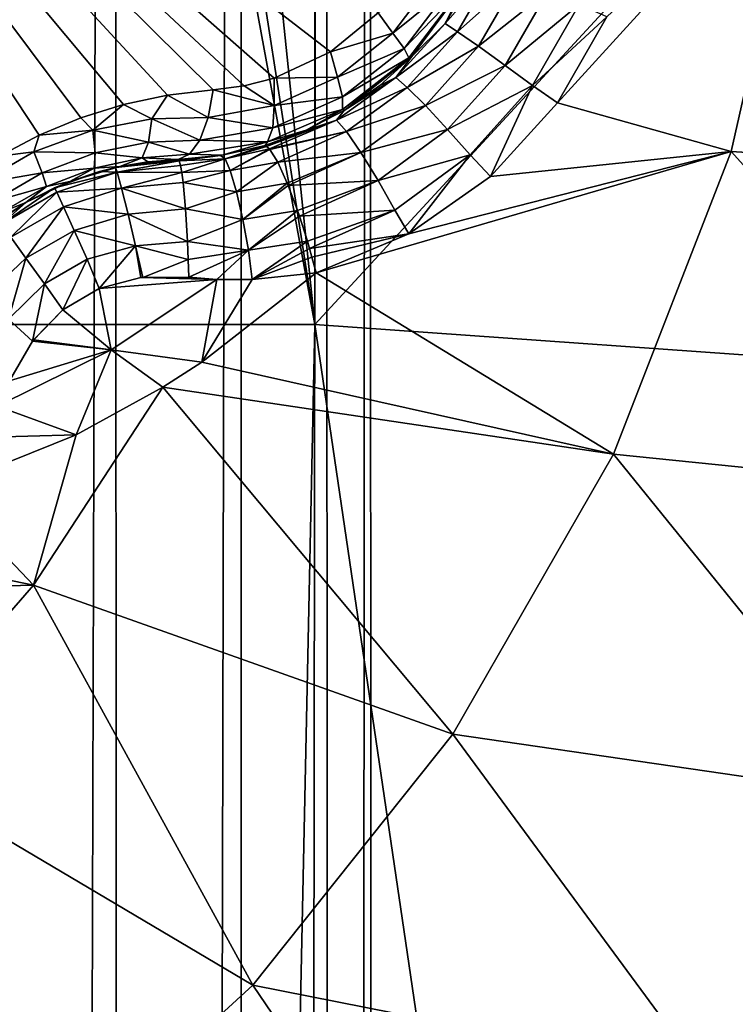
# Model space of a CAD drawing. Header units: metres. Extents: x -206 to 75, y -104 to 104.
# Tile 430 of 656: x -94.09 to -92.42, y 45.5 to 47.79. Entities that reach past the tile are written whole.
import ezdxf

# ---------------------------------------------------------------- set-up
doc = ezdxf.new("R2010")
doc.units = ezdxf.units.M
doc.layers.add('solid_01_1-CONSUMER_THERM_B_125288', color=7, linetype='CONTINUOUS')

msp = doc.modelspace()

# ---------------------------------------------------------------- linework, layer by layer
at = {"layer": 'solid_01_1-CONSUMER_THERM_B_125288'}
for points in [[(-93.358711, -67.339516), (-65.514557, 74.985474), (-65.493088, -75.014526)], [(-93.358711, -67.339516), (-93.257065, -66.795311), (-65.514557, 74.985474)], [(-93.276108, 66.204689), (-65.514557, 74.985474), (-93.257141, -66.241692)], [(-93.257065, -66.795311), (-93.257141, -66.241692), (-65.514557, 74.985474)], [(-93.377754, 65.660484), (-93.276108, 66.204689), (-93.358948, -65.697517)], [(-93.276108, 66.204689), (-93.257141, -66.241692), (-93.358948, -65.697517)], [(-93.577675, 65.144226), (-93.377754, 65.660484), (-93.559013, -65.181313)], [(-93.377754, 65.660484), (-93.358948, -65.697517), (-93.559013, -65.181313)], [(-93.869049, 64.673492), (-93.577675, 65.144226), (-93.850525, -64.710663)], [(-93.577675, 65.144226), (-93.559013, -65.181313), (-93.850525, -64.710663)], [(-94.241959, 64.26432), (-93.869049, 64.673492), (-94.223549, -64.301598)], [(-93.869049, 64.673492), (-93.850525, -64.710663), (-94.223549, -64.301598)], [(-76.404617, 63.580017, 75.400002), (-185.604614, 63.572178, 75.400002), (-92.716316, 42.429672, 75.400002)], [(-76.404617, 63.580017, 75.400002), (-92.716316, 42.429672, 75.400002), (-91.951859, 42.246143, 75.400002)], [(-185.604614, 63.572178, 75.400002), (-93.500069, 42.491352, 75.400002), (-92.716316, 42.429672, 75.400002)], [(-185.604614, 63.572178, 75.400002), (-168.500076, 42.491318, 75.400002), (-93.500069, 42.491352, 75.400002)], [(-93.404472, 61.578796, 69.400002), (-93.403435, 47.078796, 63.5), (-94.904472, 61.57869, 69.400002)], [(-94.904121, 56.728691, 67.426552), (-94.904472, 61.57869, 69.400002), (-93.403435, 47.078796, 63.5)], [(-93.403435, 47.078796, 69.900002), (-93.403435, 47.078796, 63.5), (-93.404472, 61.578796, 69.400002)], [(-93.403435, 47.078796, 69.900002), (-93.404472, 61.578796, 69.400002), (-93.403542, 48.578796, 69.900002)], [(-94.904121, 56.728691, 67.426552), (-93.403435, 47.078796, 63.5), (-94.904015, 55.228691, 66.816208)], [(-94.904015, 55.228691, 66.816208), (-93.403435, 47.078796, 63.5), (-94.903435, 47.07869, 63.5)], [(-93.367302, 47.71376, 16.639137), (-93.256218, 47.804604, 16.660564), (-95.010834, 48.981251, 15.440842)], [(-93.497856, 47.652252, 16.603502), (-93.367302, 47.71376, 16.639137), (-95.010834, 48.981251, 15.440842)], [(-93.568108, 47.634094, 16.580477), (-93.497856, 47.652252, 16.603502), (-95.010834, 48.981251, 15.440842)], [(-93.640228, 47.624969, 16.554106), (-93.568108, 47.634094, 16.580477), (-95.010834, 48.981251, 15.440842)], [(-93.746521, 47.612953, 16.516438), (-93.640228, 47.624969, 16.554106), (-95.010834, 48.981251, 15.440842)], [(-93.8489, 47.591026, 16.486917), (-93.746521, 47.612953, 16.516438), (-95.010834, 48.981251, 15.440842)], [(-93.94828, 47.559864, 16.465431), (-93.8489, 47.591026, 16.486917), (-95.010834, 48.981251, 15.440842)], [(-94.045044, 47.519745, 16.452236), (-93.94828, 47.559864, 16.465431), (-95.010834, 48.981251, 15.440842)], [(-94.138611, 47.470985, 16.447765), (-94.045044, 47.519745, 16.452236), (-95.010834, 48.981251, 15.440842)], [(-93.403435, 47.078796, 69.900002), (-93.403542, 48.578796, 69.900002), (-92.091606, 48.50037, 69.900002)], [(-92.065659, 46.984234, 69.900002), (-93.403435, 47.078796, 69.900002), (-92.091606, 48.50037, 69.900002)], [(-92.266525, 48.222622, 18.238981), (-92.723045, 47.795273, 18.336405), (-92.838547, 47.594818, 18.336372)], [(-92.433594, 47.481743, 18.186367), (-92.266525, 48.222622, 18.238981), (-92.838547, 47.594818, 18.336372)], [(-91.451416, 47.419086, 17.754953), (-92.266525, 48.222622, 18.238981), (-92.433594, 47.481743, 18.186367)], [(-93.0998, 47.779781, 18.170752), (-93.014519, 47.927547, 18.170752), (-93.057831, 47.864056, 18.098516)], [(-92.983398, 47.912155, 18.242765), (-93.014519, 47.927547, 18.170752), (-93.0998, 47.779781, 18.170752)], [(-93.070908, 47.760544, 18.242765), (-92.983398, 47.912155, 18.242765), (-93.0998, 47.779781, 18.170752)], [(-92.929558, 47.887047, 18.302893), (-92.983398, 47.912155, 18.242765), (-93.070908, 47.760544, 18.242765)], [(-93.221764, 47.757309, 16.704649), (-93.120796, 47.8904, 16.713093), (-93.256218, 47.804604, 16.660564)], [(-93.083351, 47.868786, 16.776274), (-93.120796, 47.8904, 16.713093), (-93.221764, 47.757309, 16.704649)], [(-93.022232, 47.726482, 18.302893), (-92.929558, 47.887047, 18.302893), (-93.070908, 47.760544, 18.242765)], [(-92.860275, 47.855694, 18.3398), (-92.929558, 47.887047, 18.302893), (-93.022232, 47.726482, 18.302893)], [(-93.083351, 47.868786, 16.776274), (-93.221764, 47.757309, 16.704649), (-93.195419, 47.721554, 16.767014)], [(-93.083351, 47.868786, 16.776274), (-93.195419, 47.721554, 16.767014), (-93.064217, 47.857746, 16.849575)], [(-93.195419, 47.721554, 16.767014), (-93.184784, 47.699844, 16.839653), (-93.064217, 47.857746, 16.849575)], [(-93.064217, 47.857746, 16.849575), (-93.184784, 47.699844, 16.839653), (-93.17691, 47.703945, 16.877523)], [(-93.0998, 47.779781, 18.170752), (-93.057831, 47.864056, 18.098516), (-93.177719, 47.70311, 18.104654)], [(-93.17691, 47.703945, 16.877523), (-93.177719, 47.70311, 18.104654), (-93.057831, 47.864056, 18.098516)], [(-93.17691, 47.703945, 16.877523), (-93.057831, 47.864056, 18.098516), (-93.057617, 47.864437, 16.884197)], [(-93.064217, 47.857746, 16.849575), (-93.17691, 47.703945, 16.877523), (-93.057617, 47.864437, 16.884197)], [(-92.960426, 47.682171, 18.3398), (-92.860275, 47.855694, 18.3398), (-93.022232, 47.726482, 18.302893)], [(-92.960426, 47.682171, 18.3398), (-92.787697, 47.823544, 18.349483), (-92.860275, 47.855694, 18.3398)], [(-93.221764, 47.757309, 16.704649), (-93.256218, 47.804604, 16.660564), (-93.367302, 47.71376, 16.639137)], [(-92.960426, 47.682171, 18.3398), (-92.896278, 47.635414, 18.349483), (-92.787697, 47.823544, 18.349483)], [(-92.787697, 47.823544, 18.349483), (-92.896278, 47.635414, 18.349483), (-92.723045, 47.795273, 18.336405)], [(-93.214478, 47.653584, 18.180346), (-93.0998, 47.779781, 18.170752), (-93.177719, 47.70311, 18.104654)], [(-93.070908, 47.760544, 18.242765), (-93.0998, 47.779781, 18.170752), (-93.214478, 47.653584, 18.180346)], [(-92.896278, 47.635414, 18.349483), (-92.838547, 47.594818, 18.336372), (-92.723045, 47.795273, 18.336405)], [(-93.350906, 47.65469, 16.679848), (-93.221764, 47.757309, 16.704649), (-93.367302, 47.71376, 16.639137)], [(-93.195419, 47.721554, 16.767014), (-93.221764, 47.757309, 16.704649), (-93.350906, 47.65469, 16.679848)], [(-93.188148, 47.630554, 18.252228), (-93.070908, 47.760544, 18.242765), (-93.214478, 47.653584, 18.180346)], [(-93.022232, 47.726482, 18.302893), (-93.070908, 47.760544, 18.242765), (-93.188148, 47.630554, 18.252228)], [(-93.350906, 47.65469, 16.679848), (-93.367302, 47.71376, 16.639137), (-93.497856, 47.652252, 16.603502)], [(-93.195419, 47.721554, 16.767014), (-93.350906, 47.65469, 16.679848), (-93.338783, 47.608727, 16.739864)], [(-93.195419, 47.721554, 16.767014), (-93.338783, 47.608727, 16.739864), (-93.184784, 47.699844, 16.839653)], [(-93.14608, 47.588448, 18.312248), (-93.022232, 47.726482, 18.302893), (-93.188148, 47.630554, 18.252228)], [(-92.960426, 47.682171, 18.3398), (-93.022232, 47.726482, 18.302893), (-93.14608, 47.588448, 18.312248)], [(-93.184784, 47.699844, 16.839653), (-93.339134, 47.579468, 16.81061), (-93.333649, 47.578148, 16.856203)], [(-93.338783, 47.608727, 16.739864), (-93.339134, 47.579468, 16.81061), (-93.184784, 47.699844, 16.839653)], [(-93.333649, 47.578148, 16.856203), (-93.177719, 47.70311, 18.104654), (-93.17691, 47.703945, 16.877523)], [(-93.184784, 47.699844, 16.839653), (-93.333649, 47.578148, 16.856203), (-93.17691, 47.703945, 16.877523)], [(-93.333649, 47.578148, 16.856203), (-93.252312, 47.635178, 18.112694), (-93.177719, 47.70311, 18.104654)], [(-93.214478, 47.653584, 18.180346), (-93.177719, 47.70311, 18.104654), (-93.252312, 47.635178, 18.112694)], [(-93.094147, 47.532848, 18.349087), (-92.960426, 47.682171, 18.3398), (-93.14608, 47.588448, 18.312248)], [(-93.094147, 47.532848, 18.349087), (-92.896278, 47.635414, 18.349483), (-92.960426, 47.682171, 18.3398)], [(-93.497856, 47.588554, 16.640163), (-93.497856, 47.652252, 16.603502), (-93.568108, 47.634094, 16.580477)], [(-93.497856, 47.588554, 16.640163), (-93.350906, 47.65469, 16.679848), (-93.497856, 47.652252, 16.603502)], [(-93.338783, 47.608727, 16.739864), (-93.350906, 47.65469, 16.679848), (-93.497856, 47.588554, 16.640163)], [(-93.353111, 47.554756, 18.198986), (-93.214478, 47.653584, 18.180346), (-93.335297, 47.577148, 18.12392)], [(-93.188148, 47.630554, 18.252228), (-93.214478, 47.653584, 18.180346), (-93.353111, 47.554756, 18.198986)], [(-93.214478, 47.653584, 18.180346), (-93.252312, 47.635178, 18.112694), (-93.335297, 47.577148, 18.12392)], [(-93.65181, 47.561058, 16.587652), (-93.640228, 47.624969, 16.554106), (-93.746521, 47.612953, 16.516438)], [(-93.497856, 47.588554, 16.640163), (-93.640228, 47.624969, 16.554106), (-93.65181, 47.561058, 16.587652)], [(-93.497856, 47.588554, 16.640163), (-93.568108, 47.634094, 16.580477), (-93.640228, 47.624969, 16.554106)], [(-93.329933, 47.527927, 18.270638), (-93.188148, 47.630554, 18.252228), (-93.353111, 47.554756, 18.198986)], [(-93.333649, 47.578148, 16.856203), (-93.335297, 47.577148, 18.12392), (-93.252312, 47.635178, 18.112694)], [(-93.14608, 47.588448, 18.312248), (-93.188148, 47.630554, 18.252228), (-93.329933, 47.527927, 18.270638)], [(-93.094147, 47.532848, 18.349087), (-93.041321, 47.473598, 18.358753), (-92.896278, 47.635414, 18.349483)], [(-92.896278, 47.635414, 18.349483), (-93.041321, 47.473598, 18.358753), (-92.994713, 47.423576, 18.346264)], [(-92.896278, 47.635414, 18.349483), (-92.994713, 47.423576, 18.346264), (-92.838547, 47.594818, 18.336372)], [(-93.783302, 47.557343, 16.53348), (-93.746521, 47.612953, 16.516438), (-93.8489, 47.591026, 16.486917)], [(-93.783302, 47.557343, 16.53348), (-93.65181, 47.561058, 16.587652), (-93.746521, 47.612953, 16.516438)], [(-93.338783, 47.608727, 16.739864), (-93.497856, 47.588554, 16.640163), (-93.501411, 47.536911, 16.696571)], [(-93.338783, 47.608727, 16.739864), (-93.501411, 47.536911, 16.696571), (-93.339134, 47.579468, 16.81061)], [(-93.920418, 47.531296, 16.492586), (-93.8489, 47.591026, 16.486917), (-93.94828, 47.559864, 16.465431)], [(-93.920418, 47.531296, 16.492586), (-93.783302, 47.557343, 16.53348), (-93.8489, 47.591026, 16.486917)], [(-93.501411, 47.536911, 16.696571), (-93.497856, 47.588554, 16.640163), (-93.65181, 47.561058, 16.587652)], [(-93.339134, 47.579468, 16.81061), (-93.513916, 47.503681, 16.7644), (-93.423462, 47.530945, 16.84009)], [(-93.501411, 47.536911, 16.696571), (-93.513916, 47.503681, 16.7644), (-93.339134, 47.579468, 16.81061)], [(-93.353111, 47.554756, 18.198986), (-93.335297, 47.577148, 18.12392), (-93.425453, 47.53006, 18.138186)], [(-93.423462, 47.530945, 16.84009), (-93.425453, 47.53006, 18.138186), (-93.335297, 47.577148, 18.12392)], [(-93.339134, 47.579468, 16.81061), (-93.423462, 47.530945, 16.84009), (-93.333649, 47.578148, 16.856203)], [(-93.423462, 47.530945, 16.84009), (-93.335297, 47.577148, 18.12392), (-93.333649, 47.578148, 16.856203)], [(-93.295914, 47.478859, 18.330465), (-93.14608, 47.588448, 18.312248), (-93.329933, 47.527927, 18.270638)], [(-93.094147, 47.532848, 18.349087), (-93.14608, 47.588448, 18.312248), (-93.295914, 47.478859, 18.330465)], [(-92.433594, 47.481743, 18.186367), (-92.838547, 47.594818, 18.336372), (-92.994713, 47.423576, 18.346264)], [(-93.920418, 47.531296, 16.492586), (-93.94828, 47.559864, 16.465431), (-94.045044, 47.519745, 16.452236)], [(-93.790878, 47.502968, 16.586802), (-93.783302, 47.557343, 16.53348), (-93.920418, 47.531296, 16.492586)], [(-93.670998, 47.508137, 16.639467), (-93.783302, 47.557343, 16.53348), (-93.790878, 47.502968, 16.586802)], [(-93.65181, 47.561058, 16.587652), (-93.783302, 47.557343, 16.53348), (-93.670998, 47.508137, 16.639467)], [(-93.501411, 47.536911, 16.696571), (-93.65181, 47.561058, 16.587652), (-93.670998, 47.508137, 16.639467)], [(-93.353111, 47.554756, 18.198986), (-93.425453, 47.53006, 18.138186), (-93.521416, 47.494843, 18.155281)], [(-93.515617, 47.493477, 18.193224), (-93.353111, 47.554756, 18.198986), (-93.521416, 47.494843, 18.155281)], [(-93.515617, 47.493477, 18.193224), (-93.509277, 47.487648, 18.225765), (-93.353111, 47.554756, 18.198986)], [(-93.329933, 47.527927, 18.270638), (-93.353111, 47.554756, 18.198986), (-93.509277, 47.487648, 18.225765)], [(-94.057785, 47.480572, 16.47019), (-93.920418, 47.531296, 16.492586), (-94.045044, 47.519745, 16.452236)], [(-93.914841, 47.478107, 16.54734), (-93.920418, 47.531296, 16.492586), (-94.057785, 47.480572, 16.47019)], [(-93.790878, 47.502968, 16.586802), (-93.920418, 47.531296, 16.492586), (-93.914841, 47.478107, 16.54734)], [(-93.501411, 47.536911, 16.696571), (-93.670998, 47.508137, 16.639467), (-93.513916, 47.503681, 16.7644)], [(-93.51915, 47.495514, 16.820389), (-93.521416, 47.494843, 18.155281), (-93.425453, 47.53006, 18.138186)], [(-93.51915, 47.495514, 16.820389), (-93.425453, 47.53006, 18.138186), (-93.423462, 47.530945, 16.84009)], [(-93.513916, 47.503681, 16.7644), (-93.51915, 47.495514, 16.820389), (-93.423462, 47.530945, 16.84009)], [(-93.329933, 47.527927, 18.270638), (-93.509277, 47.487648, 18.225765), (-93.508286, 47.486477, 18.230297)], [(-93.489769, 47.456429, 18.298187), (-93.329933, 47.527927, 18.270638), (-93.508286, 47.486477, 18.230297)], [(-93.295914, 47.478859, 18.330465), (-93.329933, 47.527927, 18.270638), (-93.489769, 47.456429, 18.298187)], [(-93.255936, 47.414059, 18.367188), (-93.094147, 47.532848, 18.349087), (-93.295914, 47.478859, 18.330465)], [(-93.255936, 47.414059, 18.367188), (-93.041321, 47.473598, 18.358753), (-93.094147, 47.532848, 18.349087)], [(-94.057785, 47.480572, 16.47019), (-94.045044, 47.519745, 16.452236), (-94.138611, 47.470985, 16.447765)], [(-93.670998, 47.508137, 16.639467), (-93.790878, 47.502968, 16.586802), (-93.694992, 47.474949, 16.701927)], [(-93.513916, 47.503681, 16.7644), (-93.670998, 47.508137, 16.639467), (-93.694992, 47.474949, 16.701927)], [(-93.513916, 47.503681, 16.7644), (-93.694992, 47.474949, 16.701927), (-93.61924, 47.472656, 16.79719)], [(-93.513916, 47.503681, 16.7644), (-93.61924, 47.472656, 16.79719), (-93.51915, 47.495514, 16.820389)], [(-94.18705, 47.405941, 16.470165), (-94.057785, 47.480572, 16.47019), (-94.138611, 47.470985, 16.447765)], [(-94.038338, 47.431778, 16.525866), (-94.057785, 47.480572, 16.47019), (-94.18705, 47.405941, 16.470165)], [(-93.914841, 47.478107, 16.54734), (-94.057785, 47.480572, 16.47019), (-94.038338, 47.431778, 16.525866)], [(-93.790878, 47.502968, 16.586802), (-93.914841, 47.478107, 16.54734), (-93.805489, 47.467018, 16.652763)], [(-93.790878, 47.502968, 16.586802), (-93.805489, 47.467018, 16.652763), (-93.694992, 47.474949, 16.701927)], [(-93.61219, 47.464809, 18.237627), (-93.521416, 47.494843, 18.155281), (-93.622841, 47.472084, 18.172401)], [(-93.61924, 47.472656, 16.79719), (-93.622841, 47.472084, 18.172401), (-93.521416, 47.494843, 18.155281)], [(-93.61924, 47.472656, 16.79719), (-93.521416, 47.494843, 18.155281), (-93.51915, 47.495514, 16.820389)], [(-93.61219, 47.464809, 18.237627), (-93.515617, 47.493477, 18.193224), (-93.521416, 47.494843, 18.155281)], [(-93.61219, 47.464809, 18.237627), (-93.509277, 47.487648, 18.225765), (-93.515617, 47.493477, 18.193224)], [(-93.600273, 47.436966, 18.304129), (-93.509277, 47.487648, 18.225765), (-93.61219, 47.464809, 18.237627)], [(-93.600273, 47.436966, 18.304129), (-93.508286, 47.486477, 18.230297), (-93.509277, 47.487648, 18.225765)], [(-93.600273, 47.436966, 18.304129), (-93.489769, 47.456429, 18.298187), (-93.508286, 47.486477, 18.230297)], [(-92.433594, 47.481743, 18.186367), (-93.184723, 47.289566, 18.365665), (-93.400375, 47.199368, 18.393747)], [(-92.707657, 46.776749, 18.100073), (-92.433594, 47.481743, 18.186367), (-93.400375, 47.199368, 18.393747)], [(-92.433594, 47.481743, 18.186367), (-92.994713, 47.423576, 18.346264), (-93.184723, 47.289566, 18.365665)], [(-91.70739, 46.67522, 17.674351), (-92.433594, 47.481743, 18.186367), (-92.707657, 46.776749, 18.100073)], [(-91.451416, 47.419086, 17.754953), (-92.433594, 47.481743, 18.186367), (-91.70739, 46.67522, 17.674351)], [(-93.914841, 47.478107, 16.54734), (-94.038338, 47.431778, 16.525866), (-93.917534, 47.442589, 16.615078)], [(-93.914841, 47.478107, 16.54734), (-93.917534, 47.442589, 16.615078), (-93.805489, 47.467018, 16.652763)], [(-93.805489, 47.467018, 16.652763), (-93.917534, 47.442589, 16.615078), (-93.857666, 47.446743, 16.708683)], [(-93.867828, 47.444496, 18.188543), (-93.719093, 47.459591, 18.225878), (-93.722054, 47.462994, 18.184393)], [(-93.857666, 47.446743, 16.708683), (-93.867828, 47.444496, 18.188543), (-93.722054, 47.462994, 18.184393)], [(-93.863548, 47.433353, 18.264479), (-93.719093, 47.459591, 18.225878), (-93.867828, 47.444496, 18.188543)], [(-93.863548, 47.433353, 18.264479), (-93.716011, 47.449322, 18.266207), (-93.719093, 47.459591, 18.225878)], [(-93.805489, 47.467018, 16.652763), (-93.857666, 47.446743, 16.708683), (-93.792442, 47.457691, 16.735819)], [(-93.792442, 47.457691, 16.735819), (-93.857666, 47.446743, 16.708683), (-93.722054, 47.462994, 18.184393)], [(-93.694992, 47.474949, 16.701927), (-93.805489, 47.467018, 16.652763), (-93.722054, 47.462994, 16.770613)], [(-93.805489, 47.467018, 16.652763), (-93.792442, 47.457691, 16.735819), (-93.722054, 47.462994, 16.770613)], [(-93.722054, 47.462994, 16.770613), (-93.792442, 47.457691, 16.735819), (-93.722054, 47.462994, 18.184393)], [(-93.61924, 47.472656, 16.79719), (-93.694992, 47.474949, 16.701927), (-93.722054, 47.462994, 16.770613)], [(-93.61924, 47.472656, 16.79719), (-93.722054, 47.462994, 16.770613), (-93.622841, 47.472084, 18.172401)], [(-93.622841, 47.472084, 18.172401), (-93.722054, 47.462994, 18.184393), (-93.719093, 47.459591, 18.225878)], [(-93.722054, 47.462994, 16.770613), (-93.722054, 47.462994, 18.184393), (-93.622841, 47.472084, 18.172401)], [(-93.61219, 47.464809, 18.237627), (-93.622841, 47.472084, 18.172401), (-93.719093, 47.459591, 18.225878)], [(-93.61219, 47.464809, 18.237627), (-93.719093, 47.459591, 18.225878), (-93.716011, 47.449322, 18.266207)], [(-93.61219, 47.464809, 18.237627), (-93.716011, 47.449322, 18.266207), (-93.712914, 47.432491, 18.304216)], [(-93.600273, 47.436966, 18.304129), (-93.61219, 47.464809, 18.237627), (-93.712914, 47.432491, 18.304216)], [(-93.467583, 47.407486, 18.352713), (-93.295914, 47.478859, 18.330465), (-93.489769, 47.456429, 18.298187)], [(-93.467583, 47.407486, 18.352713), (-93.465561, 47.402508, 18.356617), (-93.295914, 47.478859, 18.330465)], [(-93.255936, 47.414059, 18.367188), (-93.295914, 47.478859, 18.330465), (-93.465561, 47.402508, 18.356617)], [(-93.255936, 47.414059, 18.367188), (-93.216789, 47.344994, 18.376822), (-93.041321, 47.473598, 18.358753)], [(-93.041321, 47.473598, 18.358753), (-93.216789, 47.344994, 18.376822), (-93.184723, 47.289566, 18.365665)], [(-93.041321, 47.473598, 18.358753), (-93.184723, 47.289566, 18.365665), (-92.994713, 47.423576, 18.346264)], [(-94.038338, 47.431778, 16.525866), (-94.028137, 47.400002, 16.594744), (-93.917534, 47.442589, 16.615078)], [(-93.917534, 47.442589, 16.615078), (-94.028137, 47.400002, 16.594744), (-93.974014, 47.411831, 16.674841)], [(-93.863548, 47.433353, 18.264479), (-93.904633, 47.435116, 18.188999), (-94.009384, 47.39695, 18.189608)], [(-93.974014, 47.411831, 16.674841), (-94.009384, 47.39695, 18.189608), (-93.904633, 47.435116, 18.188999)], [(-93.857666, 47.446743, 16.708683), (-93.974014, 47.411831, 16.674841), (-93.867828, 47.444496, 18.188543)], [(-93.917534, 47.442589, 16.615078), (-93.974014, 47.411831, 16.674841), (-93.857666, 47.446743, 16.708683)], [(-93.974014, 47.411831, 16.674841), (-93.904633, 47.435116, 18.188999), (-93.867828, 47.444496, 18.188543)], [(-93.863548, 47.433353, 18.264479), (-93.867828, 47.444496, 18.188543), (-93.904633, 47.435116, 18.188999)], [(-93.863548, 47.433353, 18.264479), (-93.712914, 47.432491, 18.304216), (-93.716011, 47.449322, 18.266207)], [(-93.600273, 47.436966, 18.304129), (-93.712914, 47.432491, 18.304216), (-93.709869, 47.409561, 18.338902)], [(-93.585983, 47.388008, 18.36202), (-93.600273, 47.436966, 18.304129), (-93.709869, 47.409561, 18.338902)], [(-93.585983, 47.388008, 18.36202), (-93.489769, 47.456429, 18.298187), (-93.600273, 47.436966, 18.304129)], [(-93.585983, 47.388008, 18.36202), (-93.467583, 47.407486, 18.352713), (-93.489769, 47.456429, 18.298187)], [(-94.038338, 47.431778, 16.525866), (-94.18705, 47.405941, 16.470165), (-94.154526, 47.3647, 16.525846)], [(-94.038338, 47.431778, 16.525866), (-94.154526, 47.3647, 16.525846), (-94.028137, 47.400002, 16.594744)], [(-93.974014, 47.411831, 16.674841), (-94.076096, 47.362751, 16.664267), (-94.009384, 47.39695, 18.189608)], [(-94.028137, 47.400002, 16.594744), (-94.076096, 47.362751, 16.664267), (-93.974014, 47.411831, 16.674841)], [(-93.863548, 47.433353, 18.264479), (-94.009384, 47.39695, 18.189608), (-94.004494, 47.386745, 18.263954)], [(-93.85347, 47.396366, 18.338661), (-93.863548, 47.433353, 18.264479), (-94.004494, 47.386745, 18.263954)], [(-93.85347, 47.396366, 18.338661), (-93.712914, 47.432491, 18.304216), (-93.863548, 47.433353, 18.264479)], [(-93.85347, 47.396366, 18.338661), (-93.709869, 47.409561, 18.338902), (-93.712914, 47.432491, 18.304216)], [(-93.255936, 47.414059, 18.367188), (-93.465561, 47.402508, 18.356617), (-93.443817, 47.344261, 18.388721)], [(-93.439308, 47.331097, 18.393162), (-93.255936, 47.414059, 18.367188), (-93.443817, 47.344261, 18.388721)], [(-93.439308, 47.331097, 18.393162), (-93.216789, 47.344994, 18.376822), (-93.255936, 47.414059, 18.367188)], [(-94.154526, 47.3647, 16.525846), (-94.132126, 47.339962, 16.59473), (-94.028137, 47.400002, 16.594744)], [(-94.009384, 47.39695, 18.189608), (-94.076103, 47.362743, 18.189676), (-94.133049, 47.312447, 18.263954)], [(-94.004494, 47.386745, 18.263954), (-94.009384, 47.39695, 18.189608), (-94.133049, 47.312447, 18.263954)], [(-94.028137, 47.400002, 16.594744), (-94.132126, 47.339962, 16.59473), (-94.076096, 47.362751, 16.664267)], [(-94.076096, 47.362751, 16.664267), (-94.076103, 47.362743, 18.189676), (-94.009384, 47.39695, 18.189608)], [(-93.85347, 47.396366, 18.338661), (-94.004494, 47.386745, 18.263954), (-93.989006, 47.353012, 18.337484)], [(-93.838379, 47.335857, 18.397263), (-93.85347, 47.396366, 18.338661), (-93.989006, 47.353012, 18.337484)], [(-93.85347, 47.396366, 18.338661), (-93.704292, 47.348061, 18.394554), (-93.709869, 47.409561, 18.338902)], [(-93.838379, 47.335857, 18.397263), (-93.704292, 47.348061, 18.394554), (-93.85347, 47.396366, 18.338661)], [(-93.585983, 47.388008, 18.36202), (-93.709869, 47.409561, 18.338902), (-93.704292, 47.348061, 18.394554)], [(-93.571159, 47.323006, 18.402063), (-93.467583, 47.407486, 18.352713), (-93.585983, 47.388008, 18.36202)], [(-93.571159, 47.323006, 18.402063), (-93.465561, 47.402508, 18.356617), (-93.467583, 47.407486, 18.352713)], [(-93.571159, 47.323006, 18.402063), (-93.443817, 47.344261, 18.388721), (-93.465561, 47.402508, 18.356617)], [(-94.004494, 47.386745, 18.263954), (-94.133049, 47.312447, 18.263954), (-94.111549, 47.282185, 18.337484)], [(-93.989006, 47.353012, 18.337484), (-94.004494, 47.386745, 18.263954), (-94.111549, 47.282185, 18.337484)], [(-93.571159, 47.323006, 18.402063), (-93.585983, 47.388008, 18.36202), (-93.704292, 47.348061, 18.394554)], [(-94.076096, 47.362751, 16.664267), (-94.169624, 47.298855, 16.674843), (-94.076103, 47.362743, 18.189676)], [(-94.132126, 47.339962, 16.59473), (-94.169624, 47.298855, 16.674843), (-94.076096, 47.362751, 16.664267)], [(-94.169624, 47.298855, 16.674843), (-94.139442, 47.321777, 18.189608), (-94.076103, 47.362743, 18.189676)], [(-94.076103, 47.362743, 18.189676), (-94.139442, 47.321777, 18.189608), (-94.133049, 47.312447, 18.263954)], [(-93.989006, 47.353012, 18.337484), (-94.111549, 47.282185, 18.337484), (-94.076347, 47.232998, 18.395987)], [(-93.963959, 47.297962, 18.395985), (-93.989006, 47.353012, 18.337484), (-94.076347, 47.232998, 18.395987)], [(-93.838379, 47.335857, 18.397263), (-93.989006, 47.353012, 18.337484), (-93.963959, 47.297962, 18.395985)], [(-93.838379, 47.335857, 18.397263), (-93.699913, 47.271679, 18.426958), (-93.704292, 47.348061, 18.394554)], [(-93.571159, 47.323006, 18.402063), (-93.704292, 47.348061, 18.394554), (-93.699913, 47.271679, 18.426958)], [(-93.557846, 47.251553, 18.419601), (-93.443817, 47.344261, 18.388721), (-93.571159, 47.323006, 18.402063)], [(-93.557846, 47.251553, 18.419601), (-93.439308, 47.331097, 18.393162), (-93.443817, 47.344261, 18.388721)], [(-93.420708, 47.27269, 18.402847), (-93.216789, 47.344994, 18.376822), (-93.439308, 47.331097, 18.393162)], [(-93.420708, 47.27269, 18.402847), (-93.415619, 47.255421, 18.402807), (-93.216789, 47.344994, 18.376822)], [(-93.216789, 47.344994, 18.376822), (-93.415619, 47.255421, 18.402807), (-93.184723, 47.289566, 18.365665)], [(-93.820831, 47.262165, 18.430731), (-93.838379, 47.335857, 18.397263), (-93.963959, 47.297962, 18.395985)], [(-93.820831, 47.262165, 18.430731), (-93.699913, 47.271679, 18.426958), (-93.838379, 47.335857, 18.397263)], [(-93.557846, 47.251553, 18.419601), (-93.571159, 47.323006, 18.402063), (-93.699913, 47.271679, 18.426958)], [(-93.557846, 47.251553, 18.419601), (-93.420708, 47.27269, 18.402847), (-93.439308, 47.331097, 18.393162)], [(-93.963959, 47.297962, 18.395985), (-94.076347, 47.232998, 18.395987), (-94.033356, 47.173126, 18.430349)], [(-93.933548, 47.230824, 18.430347), (-93.963959, 47.297962, 18.395985), (-94.033356, 47.173126, 18.430349)], [(-93.820831, 47.262165, 18.430731), (-93.963959, 47.297962, 18.395985), (-93.933548, 47.230824, 18.430347)], [(-94.076347, 47.232998, 18.395987), (-94.111549, 47.282185, 18.337484), (-94.17186, 47.143097, 18.397264)], [(-93.415619, 47.255421, 18.402807), (-93.410057, 47.235783, 18.401201), (-93.184723, 47.289566, 18.365665)], [(-93.410057, 47.235783, 18.401201), (-93.400375, 47.199368, 18.393747), (-93.184723, 47.289566, 18.365665)], [(-93.820831, 47.262165, 18.430731), (-93.933548, 47.230824, 18.430347), (-93.905327, 47.162281, 18.439516)], [(-93.820831, 47.262165, 18.430731), (-93.905327, 47.162281, 18.439516), (-93.808357, 47.187813, 18.438215)], [(-93.820831, 47.262165, 18.430731), (-93.698318, 47.230446, 18.433228), (-93.699913, 47.271679, 18.426958)], [(-93.820831, 47.262165, 18.430731), (-93.808357, 47.187813, 18.438215), (-93.803917, 47.18837, 18.438097)], [(-93.820831, 47.262165, 18.430731), (-93.803917, 47.18837, 18.438097), (-93.698318, 47.230446, 18.433228)], [(-93.557846, 47.251553, 18.419601), (-93.699913, 47.271679, 18.426958), (-93.698318, 47.230446, 18.433228)], [(-93.557846, 47.251553, 18.419601), (-93.698318, 47.230446, 18.433228), (-93.697189, 47.188744, 18.432564)], [(-93.557846, 47.251553, 18.419601), (-93.697189, 47.188744, 18.432564), (-93.632019, 47.183868, 18.426382)], [(-93.557846, 47.251553, 18.419601), (-93.632019, 47.183868, 18.426382), (-93.549126, 47.183468, 18.416395)], [(-93.557846, 47.251553, 18.419601), (-93.549126, 47.183468, 18.416395), (-93.420708, 47.27269, 18.402847)], [(-93.420708, 47.27269, 18.402847), (-93.549126, 47.183468, 18.416395), (-93.415619, 47.255421, 18.402807)], [(-93.415619, 47.255421, 18.402807), (-93.549126, 47.183468, 18.416395), (-93.410057, 47.235783, 18.401201)], [(-94.076347, 47.232998, 18.395987), (-94.17186, 47.143097, 18.397264), (-94.11676, 47.091099, 18.430729)], [(-94.033356, 47.173126, 18.430349), (-94.076347, 47.232998, 18.395987), (-94.11676, 47.091099, 18.430729)], [(-93.933548, 47.230824, 18.430347), (-94.033356, 47.173126, 18.430349), (-93.98999, 47.112942, 18.439503)], [(-93.933548, 47.230824, 18.430347), (-93.98999, 47.112942, 18.439503), (-93.905327, 47.162281, 18.439516)], [(-93.698318, 47.230446, 18.433228), (-93.803917, 47.18837, 18.438097), (-93.697189, 47.188744, 18.432564)], [(-93.410057, 47.235783, 18.401201), (-93.549126, 47.183468, 18.416395), (-93.400375, 47.199368, 18.393747)], [(-93.808357, 47.187813, 18.438215), (-93.905327, 47.162281, 18.439516), (-93.632019, 47.183868, 18.426382)], [(-93.905327, 47.162281, 18.439516), (-93.878082, 47.019909, 18.426445), (-93.632019, 47.183868, 18.426382)], [(-93.666237, 46.991093, 18.393749), (-93.632019, 47.183868, 18.426382), (-93.878082, 47.019909, 18.426445)], [(-93.803917, 47.18837, 18.438097), (-93.808357, 47.187813, 18.438215), (-93.632019, 47.183868, 18.426382)], [(-93.803917, 47.18837, 18.438097), (-93.632019, 47.183868, 18.426382), (-93.697189, 47.188744, 18.432564)], [(-93.666237, 46.991093, 18.393749), (-93.400375, 47.199368, 18.393747), (-93.549126, 47.183468, 18.416395)], [(-92.707657, 46.776749, 18.100073), (-93.400375, 47.199368, 18.393747), (-93.666237, 46.991093, 18.393749)], [(-93.666237, 46.991093, 18.393749), (-93.549126, 47.183468, 18.416395), (-93.632019, 47.183868, 18.426382)], [(-94.033356, 47.173126, 18.430349), (-94.11676, 47.091099, 18.430729), (-94.061264, 47.039589, 18.438087)], [(-94.033356, 47.173126, 18.430349), (-94.061264, 47.039589, 18.438087), (-93.98999, 47.112942, 18.439503)], [(-93.905327, 47.162281, 18.439516), (-93.98999, 47.112942, 18.439503), (-93.878082, 47.019909, 18.426445)], [(-94.11676, 47.091099, 18.430729), (-94.114723, 46.947605, 18.432564), (-94.061264, 47.039589, 18.438087)], [(-93.98999, 47.112942, 18.439503), (-94.061264, 47.039589, 18.438087), (-94.058632, 47.043076, 18.438204)], [(-93.98999, 47.112942, 18.439503), (-94.058632, 47.043076, 18.438204), (-93.878082, 47.019909, 18.426445)], [(-94.903435, 47.07869, 63.5), (-93.500069, 42.481251, 63.5), (-96.500069, 42.481251, 63.5)], [(-94.903435, 47.07869, 63.5), (-93.403435, 47.078796, 63.5), (-93.500069, 42.481251, 63.5)], [(-93.403435, 47.078796, 63.5), (-92.717896, 42.419693, 63.5), (-93.500069, 42.481251, 63.5)], [(-93.403435, 47.078796, 63.5), (-92.065659, 46.984234, 63.5), (-92.717896, 42.419693, 63.5)], [(-92.065659, 46.984234, 69.900002), (-92.065659, 46.984234, 63.5), (-93.403435, 47.078796, 63.5)], [(-92.065659, 46.984234, 69.900002), (-93.403435, 47.078796, 63.5), (-93.403435, 47.078796, 69.900002)], [(-94.061264, 47.039589, 18.438087), (-94.114723, 46.947605, 18.432564), (-93.878082, 47.019909, 18.426445)], [(-94.058632, 47.043076, 18.438204), (-94.061264, 47.039589, 18.438087), (-93.878082, 47.019909, 18.426445)], [(-94.114723, 46.947605, 18.432564), (-94.143066, 46.888718, 18.426382), (-93.878082, 47.019909, 18.426445)], [(-93.958923, 46.822044, 18.393747), (-93.878082, 47.019909, 18.426445), (-94.143066, 46.888718, 18.426382)], [(-93.958923, 46.822044, 18.393747), (-93.75721, 46.932564, 18.393747), (-93.878082, 47.019909, 18.426445)], [(-93.75721, 46.932564, 18.393747), (-93.666237, 46.991093, 18.393749), (-93.878082, 47.019909, 18.426445)], [(-92.707657, 46.776749, 18.100073), (-93.666237, 46.991093, 18.393749), (-93.75721, 46.932564, 18.393747)], [(-92.065659, 46.984234, 63.5), (-91.954987, 42.236534, 63.5), (-92.717896, 42.419693, 63.5)], [(-94.058723, 46.471863, 18.299147), (-93.75721, 46.932564, 18.393747), (-93.958923, 46.822044, 18.393747)], [(-93.082169, 46.124504, 17.982168), (-93.75721, 46.932564, 18.393747), (-94.058723, 46.471863, 18.299147)], [(-93.082169, 46.124504, 17.982168), (-92.707657, 46.776749, 18.100073), (-93.75721, 46.932564, 18.393747)], [(-94.185028, 46.8153, 18.416172), (-93.958923, 46.822044, 18.393747), (-94.143066, 46.888718, 18.426382)], [(-94.185028, 46.8153, 18.416172), (-94.272255, 46.69582, 18.393747), (-93.958923, 46.822044, 18.393747)], [(-94.058723, 46.471863, 18.299147), (-93.958923, 46.822044, 18.393747), (-94.272255, 46.69582, 18.393747)], [(-92.058914, 45.975548, 17.563679), (-92.707657, 46.776749, 18.100073), (-93.082169, 46.124504, 17.982168)], [(-91.70739, 46.67522, 17.674351), (-92.707657, 46.776749, 18.100073), (-92.058914, 45.975548, 17.563679)], [(-94.058723, 46.471863, 18.299147), (-94.272255, 46.69582, 18.393747), (-94.458076, 46.554153, 18.365675)], [(-94.058723, 46.471863, 18.299147), (-94.458076, 46.554153, 18.365675), (-94.669991, 46.456223, 18.34621)], [(-94.419495, 46.05674, 18.185575), (-94.058723, 46.471863, 18.299147), (-94.669991, 46.456223, 18.34621)], [(-93.548157, 45.540627, 17.835474), (-94.058723, 46.471863, 18.299147), (-94.419495, 46.05674, 18.185575)], [(-93.548157, 45.540627, 17.835474), (-93.082169, 46.124504, 17.982168), (-94.058723, 46.471863, 18.299147)], [(-92.499245, 45.333481, 17.42506), (-93.082169, 46.124504, 17.982168), (-93.548157, 45.540627, 17.835474)], [(-92.058914, 45.975548, 17.563679), (-93.082169, 46.124504, 17.982168), (-92.499245, 45.333481, 17.42506)], [(-94.094475, 45.039085, 17.6635), (-93.548157, 45.540627, 17.835474), (-94.419495, 46.05674, 18.185575)], [(-92.058914, 45.975548, 17.563679), (-92.499245, 45.333481, 17.42506), (-91.870682, 45.529121, 17.260666)], [(-93.832359, 44.586517, 13.5), (-76.014107, 44.505478, 13.5), (-75.55677, 45.562679, 13.5)], [(-93.453804, 44.705959, 13.5), (-93.832359, 44.586517, 13.5), (-75.55677, 45.562679, 13.5)], [(-93.087097, 44.857941, 13.5), (-93.453804, 44.705959, 13.5), (-75.55677, 45.562679, 13.5)], [(-92.735023, 45.041306, 13.5), (-93.087097, 44.857941, 13.5), (-75.55677, 45.562679, 13.5)], [(-92.400276, 45.254665, 13.5), (-92.735023, 45.041306, 13.5), (-75.55677, 45.562679, 13.5)], [(-94.094475, 45.039085, 17.6635), (-93.018982, 44.761028, 17.260666), (-93.548157, 45.540627, 17.835474)], [(-92.499245, 45.333481, 17.42506), (-93.548157, 45.540627, 17.835474), (-93.018982, 44.761028, 17.260666)], [(-92.499245, 45.333481, 17.42506), (-92.168739, 45.279865, 17.260666), (-91.870682, 45.529121, 17.260666)]]:
    msp.add_3dface(points, dxfattribs=at)

doc.saveas('drawing.dxf')
